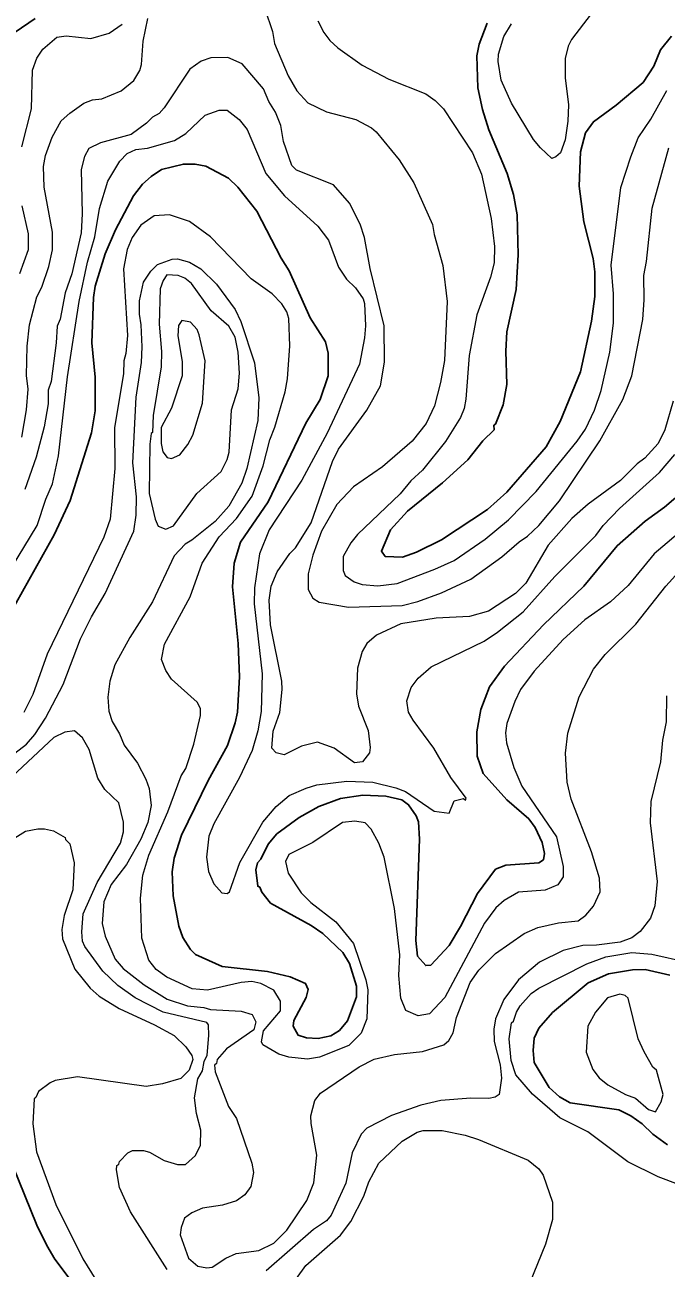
# Model space of a CAD drawing. Extents: x 598.3 to 623.2, y 6902.2 to 6930.1.
# Drawn here: x 606.84 to 607.945, y 6922.142 to 6924.282 of the extents above; entities that cross this region are included whole.
import ezdxf

# ---------------------------------------------------------------- set-up
doc = ezdxf.new("R2010")
doc.units = 0
doc.header["$LTSCALE"] = 0.032
doc.layers.add('1', color=7, linetype='Continuous', lineweight=25)
doc.layers.add('2', color=7, linetype='Continuous', lineweight=13)

msp = doc.modelspace()

# ---------------------------------------------------------------- linework, layer by layer
at = {"layer": '1'}
for points in [[(606.858, 6924.2934), (606.8241, 6924.27)], [(607.9545, 6924.263), (607.9359, 6924.2392), (607.9242, 6924.211), (607.9056, 6924.1834), (607.8594, 6924.1443), (607.8201, 6924.1157), (607.8065, 6924.0967), (607.798, 6924.0637), (607.7957, 6924.0045), (607.8037, 6923.9435), (607.8199, 6923.88), (607.8223, 6923.8572), (607.8223, 6923.815), (607.8167, 6923.7725), (607.7981, 6923.6851), (607.7629, 6923.5999), (607.7384, 6923.5563), (607.6707, 6923.478), (607.6376, 6923.4484), (607.5583, 6923.3962), (607.5153, 6923.3747), (607.4912, 6923.3659), (607.4615, 6923.3675), (607.4549, 6923.3765), (607.4703, 6923.413), (607.4996, 6923.4455), (607.5603, 6923.4939), (607.6038, 6923.5337), (607.6296, 6923.5666), (607.6489, 6923.5853), (607.6484, 6923.5932), (607.6515, 6923.5953), (607.6645, 6923.6284), (607.6709, 6923.6635), (607.6692, 6923.7209), (607.6709, 6923.7541), (607.6871, 6923.827), (607.6904, 6923.8867), (607.6887, 6923.9555), (607.6823, 6923.9905), (607.6714, 6924.0267), (607.6399, 6924.1016), (607.6288, 6924.1365), (607.6207, 6924.174), (607.6192, 6924.2291), (607.623, 6924.2489), (607.6369, 6924.2851)], [(606.8149, 6923.2681), (606.8912, 6923.4045), (606.9183, 6923.4637), (606.9554, 6923.5799), (606.9617, 6923.6181), (606.9618, 6923.676), (606.9561, 6923.735), (606.9586, 6923.813), (606.9618, 6923.8324), (606.9788, 6923.888), (606.9968, 6923.9296), (607.0275, 6923.9879), (607.043, 6924.008), (607.0581, 6924.0215), (607.0758, 6924.0332), (607.1137, 6924.0426), (607.1337, 6924.0426), (607.1525, 6924.0394), (607.1915, 6924.0185), (607.2072, 6924.0027), (607.24, 6923.9615), (607.2823, 6923.8807), (607.296, 6923.8592), (607.3321, 6923.7778), (607.3584, 6923.7366), (607.3633, 6923.7172), (607.3633, 6923.6783), (607.3494, 6923.6377), (607.3248, 6923.5967), (607.2597, 6923.4615), (607.212, 6923.3917), (607.2011, 6923.3559), (607.1982, 6923.315), (607.2078, 6923.2176), (607.2102, 6923.16), (607.2068, 6923.0991), (607.2031, 6923.0812), (607.1899, 6923.0419), (607.1564, 6922.9815), (607.1102, 6922.8874), (607.0977, 6922.8478), (607.0945, 6922.8245), (607.096, 6922.7835), (607.1059, 6922.7309), (607.1125, 6922.7116), (607.1261, 6922.6908), (607.1345, 6922.6825), (607.1806, 6922.6616), (607.2583, 6922.6527), (607.2976, 6922.6436), (607.3241, 6922.6325), (607.3284, 6922.6222), (607.3253, 6922.6085), (607.3037, 6922.5684), (607.3027, 6922.5586), (607.3113, 6922.5432), (607.326, 6922.5386), (607.3458, 6922.5378), (607.3677, 6922.5425), (607.3825, 6922.5514), (607.3964, 6922.5678)], [(607.3964, 6922.5678), (607.4118, 6922.6094), (607.4118, 6922.6276), (607.3997, 6922.6665), (607.3886, 6922.6856), (607.3541, 6922.7185), (607.334, 6922.7324), (607.264, 6922.7708), (607.2486, 6922.7893), (607.2452, 6922.7981), (607.2418, 6922.7996), (607.2387, 6922.8277), (607.2415, 6922.8402), (607.2469, 6922.8465), (607.2597, 6922.8721), (607.2748, 6922.8897), (607.3129, 6922.9181), (607.3468, 6922.9367), (607.3846, 6922.9507), (607.4229, 6922.9562), (607.4623, 6922.9546), (607.4901, 6922.9483), (607.5016, 6922.94), (607.5145, 6922.921), (607.5188, 6922.9107), (607.5203, 6922.8805), (607.5139, 6922.7062), (607.5172, 6922.6795), (607.5311, 6922.6633), (607.5399, 6922.664), (607.5715, 6922.6977), (607.5912, 6922.7303), (607.6203, 6922.787), (607.6515, 6922.8292), (607.669, 6922.8358), (607.7259, 6922.8398), (607.7339, 6922.8454), (607.7356, 6922.8559), (607.7317, 6922.875), (607.7196, 6922.901), (607.7091, 6922.9156), (607.6711, 6922.9485), (607.6304, 6922.9938), (607.6199, 6923.0235), (607.6192, 6923.0654), (607.6264, 6923.1039), (607.6411, 6923.1428), (607.6668, 6923.1788), (607.7343, 6923.2496), (607.8034, 6923.3163), (607.8609, 6923.3859), (607.9094, 6923.4283), (607.9426, 6923.4523), (607.9736, 6923.4784)], [(607.9519, 6922.6465), (607.9092, 6922.6567), (607.8875, 6922.6559), (607.846, 6922.6487), (607.811, 6922.6333), (607.7498, 6922.5824), (607.726, 6922.5555), (607.7178, 6922.5383), (607.7163, 6922.5168), (607.7179, 6922.4965), (607.7441, 6922.4535), (607.7617, 6922.4373), (607.7802, 6922.4271), (607.8638, 6922.4146), (607.8843, 6922.4044), (607.9043, 6922.3906), (607.9224, 6922.3728), (607.948, 6922.3548)], [(606.943, 6922.0904), (606.8923, 6922.1579), (606.8783, 6922.1811), (606.8614, 6922.2164), (606.82, 6922.3187)]]:
    msp.add_lwpolyline(points, dxfattribs=at)
at = {"layer": '2'}
for points in [[(607.2539, 6924.31), (607.2669, 6924.2709), (607.2707, 6924.2501), (607.2944, 6924.1948), (607.3091, 6924.1685), (607.328, 6924.1483), (607.3604, 6924.1326), (607.4108, 6924.1193), (607.438, 6924.105), (607.4459, 6924.0983), (607.4855, 6924.0499), (607.5105, 6924.0105), (607.543, 6923.9388), (607.5458, 6923.9214), (607.5607, 6923.8684), (607.5681, 6923.8059), (607.5633, 6923.7045), (607.5567, 6923.6668), (607.5463, 6923.6268), (607.532, 6923.596), (607.5079, 6923.5656), (607.4565, 6923.5218), (607.407, 6923.4873), (607.3782, 6923.457), (607.3518, 6923.411), (607.3366, 6923.3694), (607.3285, 6923.3373), (607.3285, 6923.3105), (607.3365, 6923.2955), (607.3473, 6923.2889), (607.3984, 6923.2801), (607.4903, 6923.2832), (607.5174, 6923.2898), (607.5585, 6923.3047), (607.6089, 6923.3284), (607.6623, 6923.3666), (607.6922, 6923.3928), (607.7064, 6923.402), (607.7263, 6923.4206), (607.7619, 6923.4633), (607.831, 6923.5664)], [(606.8353, 6924.0725), (606.8517, 6924.1379), (606.8537, 6924.2041), (606.861, 6924.2248), (606.8713, 6924.2403), (606.8955, 6924.2611), (606.9116, 6924.2636), (606.9543, 6924.2588), (606.9856, 6924.2682), (607.0083, 6924.2835)], [(606.8354, 6923.5726), (606.8436, 6923.62), (606.8461, 6923.6551), (606.8436, 6923.6787), (606.8445, 6923.7295), (606.8485, 6923.7661), (606.8614, 6923.8143), (606.8696, 6923.8308), (606.8818, 6923.8667), (606.8883, 6923.8951), (606.8882, 6923.9258), (606.8739, 6924.0032), (606.8728, 6924.0386), (606.8761, 6924.0576), (606.8873, 6924.0893), (606.9033, 6924.1169), (606.9178, 6924.1306), (606.9423, 6924.1478), (606.9573, 6924.1535), (606.9734, 6924.1552), (607.0064, 6924.1685), (607.0285, 6924.1863), (607.0384, 6924.204), (607.0413, 6924.214), (607.0443, 6924.2545), (607.0523, 6924.293)], [(607.3452, 6924.2893), (607.3554, 6924.2691), (607.366, 6924.2554), (607.3797, 6924.2429), (607.4218, 6924.2132), (607.4674, 6924.1889), (607.5311, 6924.1635), (607.5474, 6924.1522), (607.562, 6924.1378), (607.6119, 6924.0618), (607.6271, 6924.0253), (607.6441, 6923.949), (607.6498, 6923.9007), (607.6491, 6923.8729), (607.6425, 6923.8483), (607.6191, 6923.7832), (607.606, 6923.713), (607.6005, 6923.6382), (607.5973, 6923.622), (607.5911, 6923.6064), (607.565, 6923.5652), (607.5258, 6923.5156), (607.5053, 6923.4974), (607.4871, 6923.4751), (607.4137, 6923.4049), (607.4024, 6923.3909), (607.3892, 6923.3672), (607.3892, 6923.3433), (607.3926, 6923.3343), (607.4078, 6923.3237), (607.4219, 6923.3189), (607.4486, 6923.3166), (607.4817, 6923.3206), (607.5471, 6923.3452), (607.5802, 6923.3602), (607.6335, 6923.3972), (607.6739, 6923.4305), (607.7217, 6923.479), (607.7922, 6923.5656), (607.8063, 6923.5866), (607.8218, 6923.6193), (607.8334, 6923.6531), (607.8482, 6923.7191), (607.8546, 6923.769), (607.8546, 6923.8195), (607.8507, 6923.8688), (607.8673, 6924.0024), (607.8844, 6924.0554), (607.8974, 6924.0877), (607.9192, 6924.1201), (607.9465, 6924.1694)], [(607.8162, 6924.3011), (607.7823, 6924.2574), (607.7766, 6924.2456), (607.7713, 6924.2242), (607.7713, 6924.1913), (607.777, 6924.1446), (607.7761, 6924.1165), (607.7714, 6924.0842), (607.7631, 6924.0621), (607.7556, 6924.0551), (607.7487, 6924.0523), (607.7287, 6924.0706), (607.7168, 6924.0851), (607.6789, 6924.1478), (607.661, 6924.1873), (607.6557, 6924.219), (607.6563, 6924.2317), (607.6658, 6924.2622), (607.6791, 6924.2841)], [(607.8957, 6923.5267), (607.867, 6923.498), (607.8109, 6923.4573), (607.7827, 6923.4324), (607.742, 6923.3867), (607.7035, 6923.3216), (607.6857, 6923.3037), (607.6395, 6923.2734), (607.6067, 6923.2639), (607.5489, 6923.2614), (607.4885, 6923.2511), (607.4463, 6923.2318), (607.4296, 6923.2175), (607.4215, 6923.2038), (607.4135, 6923.1751), (607.4118, 6923.1311), (607.4156, 6923.1095), (607.4322, 6923.0678), (607.4353, 6923.0383), (607.4342, 6923.0296), (607.4225, 6923.014), (607.4086, 6923.0123), (607.3732, 6923.0375), (607.3446, 6923.0477), (607.3173, 6923.041), (607.2872, 6923.0259), (607.2735, 6923.0292), (607.2663, 6923.0374), (607.2686, 6923.0667), (607.28, 6923.099), (607.284, 6923.1382), (607.2831, 6923.1525), (607.2637, 6923.2496), (607.2612, 6923.2921), (607.265, 6923.3163), (607.2753, 6923.3406), (607.2971, 6923.3725), (607.3068, 6923.3824), (607.3338, 6923.4252), (607.3704, 6923.5308), (607.3809, 6923.5519), (607.4298, 6923.619), (607.4533, 6923.6611), (607.4604, 6923.7015), (607.4596, 6923.7644), (607.4353, 6923.8629), (607.4256, 6923.9166), (607.4182, 6923.9393), (607.3999, 6923.9752), (607.372, 6924.007), (607.3088, 6924.0325), (607.3003, 6924.0402), (607.2859, 6924.0813), (607.2815, 6924.109), (607.2725, 6924.1319), (607.2609, 6924.1502), (607.2514, 6924.1724), (607.215, 6924.215), (607.19, 6924.2263), (607.1607, 6924.2256), (607.1445, 6924.2197), (607.1245, 6924.2061), (607.0807, 6924.1397), (607.0717, 6924.1299), (607.0603, 6924.1233), (607.05, 6924.1131), (607.0236, 6924.0939), (606.9709, 6924.0794), (606.9506, 6924.0693), (606.943, 6924.0556), (606.9376, 6924.0335), (606.9391, 6923.9573), (606.9375, 6923.9242), (606.9215, 6923.8538), (606.91, 6923.8211), (606.9011, 6923.7758), (606.8962, 6923.7638), (606.8946, 6923.735), (606.8857, 6923.6686), (606.8809, 6923.6533), (606.8808, 6923.6299), (606.8735, 6923.5907), (606.86, 6923.5381), (606.8403, 6923.4824)], [(606.8174, 6923.3476), (606.862, 6923.4204), (606.8768, 6923.4662), (606.8882, 6923.4924), (606.8986, 6923.5407), (606.914, 6923.6767), (606.9342, 6923.806), (606.9482, 6923.8736), (606.9608, 6923.9174), (606.969, 6923.9665), (606.9835, 6924.0133), (607.0043, 6924.0477), (607.0165, 6924.0607), (607.0317, 6924.0678), (607.0517, 6924.0703), (607.0986, 6924.0835), (607.118, 6924.0952), (607.1514, 6924.1268), (607.1755, 6924.1357), (607.1892, 6924.1357), (607.2096, 6924.1194), (607.2234, 6924.1023), (607.2555, 6924.0267), (607.2877, 6923.9878), (607.3451, 6923.9361), (607.3638, 6923.912), (607.3808, 6923.8652), (607.3946, 6923.8444), (607.4104, 6923.8295), (607.4232, 6923.8109), (607.4256, 6923.803), (607.4273, 6923.7641), (607.4257, 6923.7434), (607.4169, 6923.6984), (607.3615, 6923.5794), (607.318, 6923.4989), (607.2615, 6923.4134), (607.2447, 6923.3721), (607.2361, 6923.3132), (607.2354, 6923.2856)], [(607.831, 6923.5664), (607.8707, 6923.6377), (607.8862, 6923.6781), (607.905, 6923.7753), (607.9073, 6923.8089), (607.9068, 6923.8512), (607.9114, 6923.8748), (607.9211, 6923.9668), (607.9502, 6924.0704)], [(606.832, 6923.8543), (606.8468, 6923.8954), (606.8469, 6923.9226), (606.8356, 6923.9709)], [(607.2897, 6922.8421), (607.294, 6922.822), (607.3165, 6922.7885), (607.3331, 6922.7719), (607.3761, 6922.7386), (607.4067, 6922.7011), (607.4281, 6922.6387), (607.4312, 6922.6214), (607.4297, 6922.5716), (607.4199, 6922.5468), (607.3987, 6922.5255), (607.3483, 6922.5054), (607.3273, 6922.5022), (607.2951, 6922.5055), (607.2783, 6922.5106), (607.2507, 6922.5266), (607.2484, 6922.532), (607.2516, 6922.551), (607.281, 6922.5854), (607.2809, 6922.6017), (607.2693, 6922.621), (607.247, 6922.6323), (607.2317, 6922.6358), (607.2133, 6922.6342), (607.1554, 6922.6206), (607.1285, 6922.6234), (607.0854, 6922.6435), (607.0666, 6922.6565), (607.054, 6922.6726), (607.0419, 6922.7105), (607.0395, 6922.7792), (607.0436, 6922.819), (607.0543, 6922.8533), (607.0866, 6922.9277), (607.1097, 6922.9897), (607.1176, 6923.0026), (607.1319, 6923.0443), (607.1431, 6923.0937), (607.143, 6923.1054), (607.1374, 6923.1166), (607.0932, 6923.156), (607.0835, 6923.1709), (607.0759, 6923.1901), (607.0809, 6923.2163), (607.1251, 6923.2977), (607.1462, 6923.356), (607.1753, 6923.4013), (607.2053, 6923.4328), (607.232, 6923.4709), (607.2512, 6923.5235), (607.2624, 6923.5683), (607.2712, 6923.5899), (607.2888, 6923.6509), (607.2928, 6923.6733), (607.297, 6923.7301), (607.2952, 6923.7771), (607.2921, 6923.7882), (607.2831, 6923.8022), (607.2666, 6923.8196), (607.2303, 6923.8452), (607.1603, 6923.9177), (607.124, 6923.9437), (607.09, 6923.9551), (607.0631, 6923.9534), (607.0405, 6923.9375), (607.0256, 6923.9161), (607.0169, 6923.8956), (607.0105, 6923.8623), (607.0176, 6923.7474), (607.0146, 6923.7167), (607.0111, 6923.7039), (607.0103, 6923.6814), (606.9951, 6923.5894), (606.9957, 6923.5186), (606.9875, 6923.4317), (606.9766, 6923.4005), (606.8791, 6923.1989), (606.8543, 6923.1296), (606.8385, 6923.0988)], [(606.7705, 6922.9885), (606.8432, 6923.0441), (606.8575, 6923.061), (606.8758, 6923.0888), (606.9066, 6923.1471), (606.9361, 6923.2256), (606.9552, 6923.2637), (606.9791, 6923.3036), (607.0284, 6923.4106), (607.0322, 6923.4382), (607.0331, 6923.47), (607.0266, 6923.5285), (607.0321, 6923.6418), (607.0412, 6923.7013), (607.0427, 6923.728), (607.0411, 6923.7658), (607.0379, 6923.7843), (607.0382, 6923.8075), (607.0449, 6923.8397), (607.0574, 6923.8582), (607.0688, 6923.8701), (607.0945, 6923.879), (607.1037, 6923.8799), (607.1243, 6923.874), (607.1436, 6923.8625), (607.1708, 6923.836), (607.2029, 6923.7927), (607.2126, 6923.7717), (607.2363, 6923.7008), (607.2434, 6923.6401), (607.2419, 6923.6012), (607.2227, 6923.519), (607.2141, 6923.4933), (607.1918, 6923.4541), (607.1686, 6923.4278), (607.1282, 6923.3955), (607.1165, 6923.3887), (607.0977, 6923.3683), (607.0602, 6923.2891), (607.0215, 6923.2281), (606.9956, 6923.1811), (606.9869, 6923.1525), (606.9837, 6923.1252), (606.9851, 6923.1013), (606.9907, 6923.0831), (607.0037, 6923.0618), (607.0118, 6923.0424), (607.0345, 6923.0116), (607.0491, 6922.9841), (607.0547, 6922.9682), (607.0581, 6922.9386), (607.0525, 6922.9096), (607.0405, 6922.8808), (607.0155, 6922.837), (606.9895, 6922.8028), (606.9763, 6922.7731), (606.9738, 6922.7355), (606.9787, 6922.714), (606.9959, 6922.6744), (607.0097, 6922.6583), (607.0458, 6922.63), (607.0859, 6922.6052), (607.1207, 6922.5936), (607.1491, 6922.5913), (607.1603, 6922.5878), (607.213, 6922.5847), (607.232, 6922.579), (607.2386, 6922.5661), (607.2352, 6922.5524), (607.188, 6922.5196), (607.1718, 6922.5017), (607.1707, 6922.4946), (607.1673, 6922.4915), (607.1683, 6922.4801), (607.1914, 6922.4209), (607.205, 6922.4001), (607.2313, 6922.3232), (607.2345, 6922.3069), (607.2298, 6922.2831), (607.2193, 6922.2684), (607.2049, 6922.2583), (607.1811, 6922.251), (607.1466, 6922.2456), (607.128, 6922.2376), (607.1156, 6922.2284), (607.1097, 6922.2123), (607.1083, 6922.2), (607.1222, 6922.1596), (607.1385, 6922.146), (607.1542, 6922.1428), (607.1632, 6922.1441), (607.1866, 6922.1596)], [(607.9574, 6923.6344), (607.9432, 6923.5854), (607.9317, 6923.562), (607.9089, 6923.5366), (607.8957, 6923.5267)], [(607.2354, 6923.2856), (607.2491, 6923.1654), (607.2476, 6923.1007), (607.2417, 6923.0675), (607.2319, 6923.0335), (607.2102, 6922.9868), (607.1661, 6922.907), (607.1575, 6922.8862), (607.1537, 6922.8497), (607.1569, 6922.8249), (607.1659, 6922.8038), (607.1801, 6922.7881), (607.1889, 6922.7872), (607.1929, 6922.7901), (607.2107, 6922.8406), (607.2503, 6922.9098), (607.2736, 6922.937), (607.2959, 6922.9561), (607.3254, 6922.9688), (607.3436, 6922.974), (607.3952, 6922.9805), (607.44, 6922.9788), (607.4796, 6922.9693), (607.4963, 6922.9626), (607.546, 6922.9289), (607.5713, 6922.9257), (607.5799, 6922.9465), (607.5961, 6922.9505), (607.5997, 6922.9477), (607.6011, 6922.9516), (607.5747, 6922.9871), (607.5453, 6923.0374), (607.5093, 6923.0853), (607.5014, 6923.0993), (607.4985, 6923.1188), (607.5063, 6923.142), (607.518, 6923.158), (607.5407, 6923.1774), (607.6318, 6923.2216), (607.655, 6923.2371), (607.6993, 6923.2722), (607.7537, 6923.333), (607.8243, 6923.4035), (607.837, 6923.4205), (607.8652, 6923.4501), (607.9341, 6923.5118), (607.9604, 6923.5429)], [(608.045, 6923.4735), (607.9245, 6923.3717), (607.8798, 6923.3174), (607.8497, 6923.2894), (607.8055, 6923.2584), (607.768, 6923.2242), (607.718, 6923.1701), (607.6946, 6923.1382), (607.6846, 6923.1179), (607.6709, 6923.0796), (607.6685, 6923.064), (607.6701, 6923.0467), (607.6832, 6923.0043), (607.697, 6922.972), (607.7567, 6922.8848), (607.7681, 6922.8338), (607.768, 6922.8157), (607.7586, 6922.802), (607.7371, 6922.7927), (607.6912, 6922.7895), (607.6665, 6922.7753), (607.6522, 6922.7626), (607.6327, 6922.7359), (607.5639, 6922.6081), (607.5376, 6922.5801), (607.5183, 6922.5767), (607.497, 6922.5856), (607.4883, 6922.6068), (607.4847, 6922.646), (607.4863, 6922.6816), (607.4775, 6922.7615), (607.4596, 6922.8497), (607.4506, 6922.874), (607.4369, 6922.898), (607.4267, 6922.9088), (607.4092, 6922.9117), (607.388, 6922.9094), (607.3364, 6922.8752), (607.2954, 6922.8543), (607.2897, 6922.8421)], [(607.1866, 6922.1596), (607.2046, 6922.1678), (607.2438, 6922.1727), (607.2694, 6922.1851), (607.292, 6922.2076), (607.3263, 6922.2591), (607.3385, 6922.2891), (607.3438, 6922.3368), (607.3338, 6922.3913), (607.3334, 6922.4045), (607.3404, 6922.4307), (607.35, 6922.4434), (607.4165, 6922.4891), (607.4421, 6922.5019), (607.4772, 6922.5103), (607.5255, 6922.5152), (607.5624, 6922.5265), (607.5707, 6922.5341), (607.5787, 6922.5472), (607.5842, 6922.574), (607.6079, 6922.6342), (607.6225, 6922.6553), (607.6513, 6922.6841), (607.7005, 6922.7186), (607.7241, 6922.7288), (607.7599, 6922.7369), (607.7938, 6922.7402), (607.8071, 6922.75), (607.8203, 6922.7655), (607.8319, 6922.7899), (607.8304, 6922.8136), (607.8167, 6922.8589), (607.7819, 6922.9496), (607.7746, 6922.9787), (607.7721, 6923.0285), (607.7762, 6923.0634), (607.7955, 6923.1257), (607.8205, 6923.1736), (607.8404, 6923.1987), (607.8933, 6923.2507), (607.9446, 6923.3165), (608.0174, 6923.3959)], [(607.9462, 6923.1273), (607.9453, 6923.0826), (607.9391, 6923.0512), (607.9356, 6923.014), (607.9188, 6922.9454), (607.9178, 6922.9087), (607.9299, 6922.8078), (607.9259, 6922.7658), (607.9185, 6922.7445), (607.9005, 6922.7221), (607.886, 6922.7108), (607.8659, 6922.7035), (607.8253, 6922.6981), (607.8018, 6922.698), (607.768, 6922.6891), (607.727, 6922.6691), (607.6911, 6922.6389), (607.6659, 6922.6048), (607.6512, 6922.5717), (607.6483, 6922.5537), (607.649, 6922.5324), (607.6594, 6922.4922), (607.6619, 6922.4693), (607.6577, 6922.4413), (607.6508, 6922.4367), (607.6398, 6922.4341), (607.6089, 6922.4349), (607.5574, 6922.4309), (607.523, 6922.4227), (607.4723, 6922.4052), (607.4298, 6922.3831), (607.42, 6922.3731), (607.4044, 6922.3411), (607.3936, 6922.2886), (607.3685, 6922.2337), (607.3602, 6922.224), (607.3377, 6922.2088), (607.2564, 6922.1378)], [(607.0857, 6922.1401), (607.0225, 6922.2391), (607.0035, 6922.2811), (606.9982, 6922.3115), (606.9991, 6922.3191), (607.0023, 6922.3213), (607.0035, 6922.3261), (607.0178, 6922.341), (607.026, 6922.3451), (607.0448, 6922.3451), (607.0555, 6922.3419), (607.0805, 6922.3279), (607.1033, 6922.3209), (607.1174, 6922.321), (607.1346, 6922.3363), (607.1431, 6922.354), (607.1439, 6922.3799), (607.1364, 6922.4084), (607.1326, 6922.4353), (607.1383, 6922.468), (607.1463, 6922.4819), (607.1496, 6922.4983), (607.1545, 6922.5092), (607.1576, 6922.5429), (607.1569, 6922.5614), (607.154, 6922.5654), (607.0786, 6922.583), (607.0303, 6922.6079), (607.0005, 6922.6286), (606.9749, 6922.6534), (606.9438, 6922.6959), (606.94, 6922.7053), (606.9384, 6922.7213), (606.9408, 6922.7521), (606.9653, 6922.8063), (607.0055, 6922.8736), (607.0103, 6922.8931), (607.0103, 6922.9099), (607.0023, 6922.9431), (606.9784, 6922.9664), (606.966, 6922.9858), (606.9515, 6923.0351), (606.9399, 6923.055), (606.926, 6923.067), (606.9092, 6923.065), (606.8906, 6923.056), (606.7908, 6922.9634)], [(606.8188, 6922.8804), (606.8418, 6922.8946), (606.8626, 6922.8988), (606.8746, 6922.8988), (606.8901, 6922.8949), (606.9097, 6922.8835), (606.9103, 6922.8799), (606.918, 6922.8728), (606.9253, 6922.8403), (606.9234, 6922.7934), (606.9084, 6922.7493), (606.9044, 6922.7255), (606.9052, 6922.7094), (606.9266, 6922.6568), (606.9532, 6922.6242), (606.9683, 6922.6103), (607.0028, 6922.5892), (607.0641, 6922.5611), (607.0976, 6922.5428), (607.1179, 6922.5235), (607.1284, 6922.5085), (607.1301, 6922.5016), (607.1234, 6922.4834), (607.109, 6922.469), (607.0774, 6922.4598), (607.0498, 6922.4553), (606.931, 6922.4714), (606.8928, 6922.4651), (606.884, 6922.4615), (606.8642, 6922.4466), (606.8597, 6922.4359), (606.8565, 6922.4338), (606.8543, 6922.3908), (606.8607, 6922.3425), (606.8937, 6922.252), (606.9404, 6922.1587), (607.0078, 6922.0499)], [(607.9666, 6922.2862), (607.9315, 6922.2997), (607.8794, 6922.3253), (607.8107, 6922.3768), (607.7621, 6922.4011), (607.7152, 6922.4416), (607.6864, 6922.4752), (607.6786, 6922.4996), (607.675, 6922.5368), (607.6789, 6922.5645), (607.6824, 6922.5676), (607.6873, 6922.5829), (607.6937, 6922.5938), (607.7127, 6922.6153), (607.7262, 6922.6245), (607.8087, 6922.6661), (607.8415, 6922.678), (607.886, 6922.6859), (607.9205, 6922.6826), (607.982, 6922.6689)], [(607.3084, 6922.1244), (607.3246, 6922.147), (607.3841, 6922.1993), (607.4023, 6922.2224), (607.4247, 6922.2664), (607.4329, 6922.291), (607.4506, 6922.323), (607.4908, 6922.3609), (607.5163, 6922.3766), (607.5268, 6922.3791), (607.5595, 6922.3791), (607.5994, 6922.3711), (607.6221, 6922.3638), (607.7076, 6922.3284), (607.7263, 6922.3131), (607.7338, 6922.3026), (607.7494, 6922.2558), (607.7494, 6922.2261), (607.7376, 6922.1834), (607.7034, 6922.1004)]]:
    msp.add_lwpolyline(points, dxfattribs=at)
for points in [[(607.1788, 6923.5135), (607.1891, 6923.534), (607.1923, 6923.5466), (607.1965, 6923.6197), (607.2078, 6923.656), (607.2103, 6923.6827), (607.2078, 6923.7188), (607.2029, 6923.745), (607.1921, 6923.7637), (607.1617, 6923.7902), (607.1278, 6923.8369), (607.1159, 6923.8465), (607.1044, 6923.8509), (607.0851, 6923.8523), (607.0786, 6923.8423), (607.0735, 6923.8278), (607.0719, 6923.7673), (607.0759, 6923.72), (607.0752, 6923.6936), (607.0613, 6923.61), (607.0605, 6923.5807), (607.0579, 6923.5787), (607.0557, 6923.5604), (607.0549, 6923.4757), (607.0651, 6923.4314), (607.0701, 6923.4195), (607.0832, 6923.4145), (607.0968, 6923.4201), (607.137, 6923.4755)], [(607.1512, 6923.7042), (607.1411, 6923.7489), (607.1371, 6923.7582), (607.1257, 6923.7706), (607.1111, 6923.7737), (607.1053, 6923.7646), (607.1043, 6923.747), (607.1115, 6923.7029), (607.1115, 6923.6783), (607.0933, 6923.6226), (607.0752, 6923.5893), (607.0752, 6923.5619), (607.0784, 6923.5473), (607.0858, 6923.5376), (607.0931, 6923.536), (607.1077, 6923.5425), (607.1211, 6923.5599), (607.13, 6923.5761), (607.1463, 6923.6314)], [(607.9074, 6922.5145), (607.8972, 6922.5369), (607.8798, 6922.6071), (607.8748, 6922.6114), (607.8658, 6922.6137), (607.8444, 6922.6075), (607.8237, 6922.5827), (607.8107, 6922.5587), (607.8078, 6922.5141), (607.8188, 6922.4843), (607.83, 6922.47), (607.8452, 6922.458), (607.8754, 6922.4412), (607.8926, 6922.4349), (607.9151, 6922.4157), (607.9273, 6922.4116), (607.9371, 6922.4284), (607.9404, 6922.4411), (607.9285, 6922.4829), (607.9227, 6922.4886)]]:
    msp.add_lwpolyline(points, close=True, dxfattribs=at)

doc.saveas('drawing.dxf')
